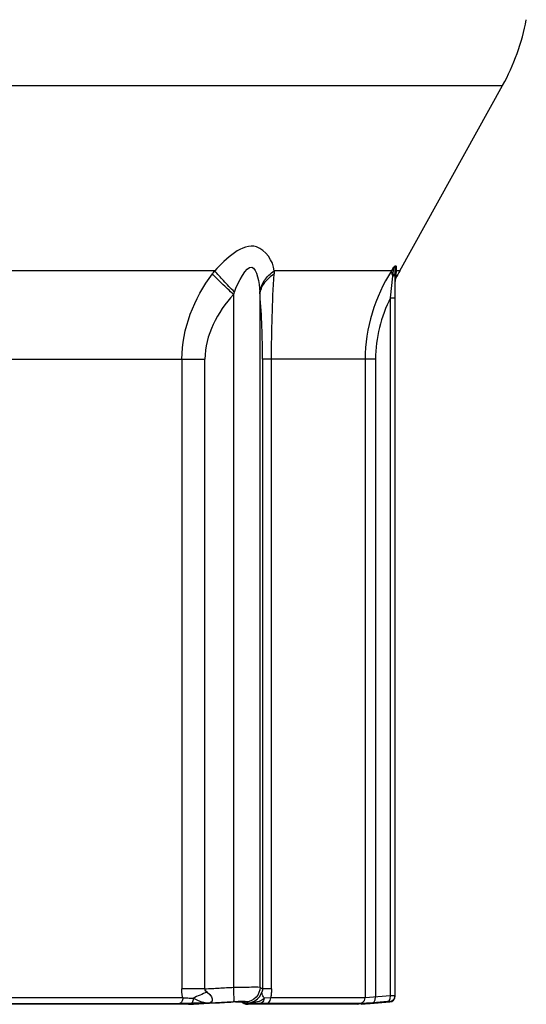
# Paper-space layout 'Sheet' of a CAD drawing. Header units: inches. Extents: x 0.2 to 10.8, y 0.2 to 8.3.
# Tile 371 of 545: x 9.798 to 10.076, y 1.508 to 2.049. Entities that reach past the tile are written whole.
import ezdxf

# ---------------------------------------------------------------- set-up
doc = ezdxf.new("R2010")
doc.units = ezdxf.units.IN
doc.header["$MEASUREMENT"] = 0
doc.layers.get('0').update_dxf_attribs({"lineweight": 5})

psp = doc.layouts.new('Sheet')

# ---------------------------------------------------------------- linework, layer by layer
at = {"color": 0, "linetype": 'ByBlock', "lineweight": -3}
for p, q in [((9.717943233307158, 2.012527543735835), (10.06289759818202, 2.012527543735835)), ((10.00648126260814, 1.910749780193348), (10.06289759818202, 2.012527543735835)), ((9.905015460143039, 1.910749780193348), (9.787459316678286, 1.910749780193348)), ((10.00188404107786, 1.910749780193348), (9.93762067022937, 1.910749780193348)), ((10.00311007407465, 1.912668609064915), (10.00188404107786, 1.910749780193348)), ((10.00274034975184, 1.907835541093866), (10.00291764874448, 1.909535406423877)), ((10.00291764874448, 1.909535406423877), (10.00304176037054, 1.91092002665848)), ((10.00304176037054, 1.91092002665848), (10.00310922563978, 1.911982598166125)), ((10.00310922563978, 1.911982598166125), (10.0031105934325, 1.912669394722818)), ((10.00380539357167, 1.908906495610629), (10.00394323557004, 1.909495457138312)), ((10.00394323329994, 1.51252788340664), (10.00394323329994, 1.911053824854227)), ((10.00417990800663, 1.910136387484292), (10.00446915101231, 1.910749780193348)), ((10.00441143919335, 1.90866354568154), (10.00436011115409, 1.906708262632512)), ((10.00446915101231, 1.910749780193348), (10.00441143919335, 1.90866354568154)), ((10.00448393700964, 1.91299312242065), (10.00446915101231, 1.910749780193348)), ((10.00648126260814, 1.910749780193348), (10.00446915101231, 1.910749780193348)), ((10.00136390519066, 1.895926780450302), (10.00274034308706, 1.90783554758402)), ((9.91527843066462, 1.897797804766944), (9.91527843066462, 1.517387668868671)), ((9.929823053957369, 1.517387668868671), (9.929823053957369, 1.897797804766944)), ((10.00136390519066, 1.512701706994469), (10.00136390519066, 1.895926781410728)), ((10.00136390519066, 1.895926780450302), (10.00394323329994, 1.895926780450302)), ((9.777071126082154, 1.862268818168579), (9.899574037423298, 1.862268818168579)), ((9.886967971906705, 1.862268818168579), (9.886967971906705, 1.516544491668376)), ((9.899574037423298, 1.516544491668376), (9.899574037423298, 1.862268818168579)), ((9.993181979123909, 1.862268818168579), (9.931197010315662, 1.862268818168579)), ((9.931197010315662, 1.862268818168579), (9.931197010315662, 1.516544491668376)), ((9.936132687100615, 1.516544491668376), (9.936132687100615, 1.862268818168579)), ((9.987490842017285, 1.862268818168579), (9.987490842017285, 1.5116527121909)), ((9.993181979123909, 1.862268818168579), (9.993181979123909, 1.512075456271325)), ((9.899574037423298, 1.516544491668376), (9.886967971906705, 1.516544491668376)), ((9.936132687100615, 1.516544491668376), (9.931197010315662, 1.516544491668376)), ((9.781334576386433, 1.508464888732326), (9.885682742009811, 1.508464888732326)), ((9.887477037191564, 1.511652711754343), (9.782012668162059, 1.511652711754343)), ((9.915064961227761, 1.509418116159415), (9.902119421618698, 1.5087204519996)), ((9.918577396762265, 1.509420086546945), (9.913162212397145, 1.509242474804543)), ((9.917768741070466, 1.509537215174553), (9.915064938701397, 1.509418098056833)), ((9.920033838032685, 1.509577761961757), (9.917768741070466, 1.509537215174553)), ((9.918547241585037, 1.509406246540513), (9.918677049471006, 1.509406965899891)), ((9.918805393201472, 1.509424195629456), (9.918577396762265, 1.509420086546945)), ((9.918677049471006, 1.509406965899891), (9.91943893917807, 1.509396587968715)), ((9.91943893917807, 1.509396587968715), (9.919761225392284, 1.509383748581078)), ((9.91975523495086, 1.509387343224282), (9.92051193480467, 1.50893327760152)), ((9.921624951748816, 1.509537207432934), (9.920033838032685, 1.509577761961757)), ((9.92051193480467, 1.50893327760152), (9.921144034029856, 1.508565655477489)), ((9.921404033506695, 1.5092401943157), (9.922073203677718, 1.508830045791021)), ((9.922355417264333, 1.509418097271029), (9.921624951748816, 1.509537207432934)), ((9.922073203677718, 1.508830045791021), (9.922738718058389, 1.508433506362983)), ((9.923503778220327, 1.508720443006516), (9.922355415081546, 1.50941809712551)), ((9.922738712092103, 1.508433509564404), (9.923400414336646, 1.508051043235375)), ((9.925448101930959, 1.508680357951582), (9.923503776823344, 1.508720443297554)), ((9.929605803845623, 1.508552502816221), (9.925448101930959, 1.508680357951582)), ((9.933431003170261, 1.508464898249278), (9.929605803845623, 1.508552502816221)), ((9.935736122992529, 1.511652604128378), (9.932285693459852, 1.511384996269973)), ((9.984638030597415, 1.508464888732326), (9.933431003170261, 1.508464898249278)), ((9.987490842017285, 1.5116527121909), (9.935735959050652, 1.511652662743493)), ((9.988411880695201, 1.50843166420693), (9.9837857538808, 1.508051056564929)), ((9.991632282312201, 1.508887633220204), (9.984638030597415, 1.508464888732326)), ((9.985297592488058, 1.508179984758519), (9.989966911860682, 1.508538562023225)), ((10.00136390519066, 1.512701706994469), (9.987490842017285, 1.511652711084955)), ((9.989633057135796, 1.50851913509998), (9.988693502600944, 1.508453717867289)), ((9.989402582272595, 1.508503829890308), (9.990291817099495, 1.508401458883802)), ((9.990289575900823, 1.508549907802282), (9.989633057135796, 1.50851913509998)), ((9.990289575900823, 1.508549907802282), (9.990291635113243, 1.508417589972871)), ((9.9902918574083, 1.508400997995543), (10.00102213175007, 1.509339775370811)), ((9.999815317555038, 1.509513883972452), (9.991632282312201, 1.508887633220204)), ((10.00101935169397, 1.509588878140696), (9.999815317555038, 1.509513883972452)), ((10.0010253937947, 1.509340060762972), (10.00101935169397, 1.509588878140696)), ((10.00102213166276, 1.509339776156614), (10.00101935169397, 1.509588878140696)), ((10.0030433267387, 1.512758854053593), (10.00136390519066, 1.512701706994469)), ((10.00394323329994, 1.512776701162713), (10.0030433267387, 1.512758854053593)), ((10.00365293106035, 1.511445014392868), (10.00394323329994, 1.512776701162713)), ((9.890565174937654, 1.508051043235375), (9.545321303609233, 1.508051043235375)), ((9.89054221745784, 1.508040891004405), (9.890342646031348, 1.50803582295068)), ((9.89056516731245, 1.508051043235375), (9.890353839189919, 1.508035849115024)), ((9.983785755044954, 1.508051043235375), (9.923133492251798, 1.508035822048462)), ((9.923140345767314, 1.50803583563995), (9.923400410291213, 1.508051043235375)), ((9.92320691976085, 1.508161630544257), (9.923400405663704, 1.508051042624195)), ((9.983459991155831, 1.508035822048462), (9.983743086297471, 1.508047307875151))]:
    psp.add_line(p, q, dxfattribs=at)
for points in [[(10.00188403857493, 1.910749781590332), (10.00191456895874, 1.909898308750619), (10.00220204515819, 1.908919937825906), (10.00274034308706, 1.90783554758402)], [(10.00274034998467, 1.907835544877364), (10.00339819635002, 1.908344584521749), (10.00380539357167, 1.908906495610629)], [(10.00311007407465, 1.912668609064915), (10.00335317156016, 1.912911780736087), (10.00357864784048, 1.913115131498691), (10.00379990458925, 1.913285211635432), (10.00400818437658, 1.913405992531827), (10.00419371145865, 1.913459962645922), (10.00434406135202, 1.91342625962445), (10.00444655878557, 1.913281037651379), (10.00448393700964, 1.91299312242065)], [(10.00311045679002, 1.912668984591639), (10.00324101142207, 1.912686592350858), (10.00336278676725, 1.912666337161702), (10.0034824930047, 1.912609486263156), (10.0035978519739, 1.912508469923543), (10.00370473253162, 1.912357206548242), (10.00379832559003, 1.912148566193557), (10.00387334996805, 1.911872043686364), (10.00392424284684, 1.911512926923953), (10.00394334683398, 1.91105376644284)], [(10.00394323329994, 1.908810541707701), (10.00400284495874, 1.909483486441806), (10.00417990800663, 1.910136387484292)], [(10.00394328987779, 1.911053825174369), (10.00400460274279, 1.911727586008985), (10.00418667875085, 1.912380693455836), (10.00448393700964, 1.91299312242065)], [(9.887477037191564, 1.511652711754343), (9.887195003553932, 1.513273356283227), (9.887024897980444, 1.514910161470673), (9.886967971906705, 1.516544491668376)], [(9.900765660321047, 1.514631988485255), (9.900095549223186, 1.515191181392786), (9.899663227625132, 1.515837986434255), (9.899574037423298, 1.516544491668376)], [(9.900765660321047, 1.514631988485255), (9.902234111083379, 1.513442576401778), (9.903207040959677, 1.51221337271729), (9.903659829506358, 1.511025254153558), (9.90360074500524, 1.509962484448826), (9.903049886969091, 1.50914725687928), (9.902119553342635, 1.508720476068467)], [(9.923504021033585, 1.508720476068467), (9.925385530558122, 1.509146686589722), (9.92703921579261, 1.509960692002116), (9.928403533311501, 1.511023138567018), (9.929472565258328, 1.512212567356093), (9.930276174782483, 1.513442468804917), (9.93084465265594, 1.514631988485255)], [(9.931197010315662, 1.516544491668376), (9.931157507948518, 1.515834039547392), (9.931028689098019, 1.515179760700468), (9.930844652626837, 1.514631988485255)], [(9.890542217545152, 1.508040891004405), (9.913777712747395, 1.509266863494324), (9.915114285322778, 1.509327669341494)], [(9.902119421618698, 1.5087204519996), (9.899685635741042, 1.508915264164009), (9.897445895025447, 1.509449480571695), (9.895346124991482, 1.510369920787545), (9.893206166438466, 1.511384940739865)], [(9.916350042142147, 1.509371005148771), (9.91745412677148, 1.509397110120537), (9.918402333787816, 1.509407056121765), (9.919178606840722, 1.509402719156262)], [(9.921404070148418, 1.50924019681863), (9.920608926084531, 1.509376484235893), (9.918805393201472, 1.509424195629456)], [(9.919766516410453, 1.509387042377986), (9.92014084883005, 1.50936591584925), (9.920201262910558, 1.509360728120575)], [(9.932284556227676, 1.511387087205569), (9.931909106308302, 1.51107044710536), (9.931437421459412, 1.510699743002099), (9.930844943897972, 1.510299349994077), (9.930134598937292, 1.509924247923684), (9.929309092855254, 1.50959144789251), (9.928420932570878, 1.509321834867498), (9.92755190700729, 1.509125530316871), (9.926750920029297, 1.508989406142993), (9.926021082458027, 1.508892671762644), (9.925358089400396, 1.508823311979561), (9.924758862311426, 1.508775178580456), (9.924176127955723, 1.508741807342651), (9.923503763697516, 1.5087204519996)], [(9.929605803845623, 1.508552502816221), (9.930871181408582, 1.509001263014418), (9.93183031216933, 1.510016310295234), (9.932285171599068, 1.511389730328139)], [(9.933431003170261, 1.508464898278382), (9.934598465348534, 1.508979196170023), (9.935433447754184, 1.510133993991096), (9.935735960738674, 1.511652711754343)], [(9.984638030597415, 1.508464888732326), (9.986082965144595, 1.508979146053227), (9.987116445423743, 1.510133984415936), (9.987490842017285, 1.511652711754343)], [(9.991632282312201, 1.508887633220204), (9.99247141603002, 1.509377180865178), (9.993034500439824, 1.510535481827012), (9.993181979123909, 1.512075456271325)], [(9.999815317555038, 1.509513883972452), (10.00065515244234, 1.510001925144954), (10.00121793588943, 1.511160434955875), (10.00136390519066, 1.512701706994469)], [(10.00101935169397, 1.509588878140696), (10.00250010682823, 1.510102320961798), (10.00355943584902, 1.511257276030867), (10.00365293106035, 1.511445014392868)]]:
    psp.add_lwpolyline(points, dxfattribs=at)
for centre, radius, start, end in [((9.957943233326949, 2.070704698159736), 0.12, 330.9999998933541, 349.3969523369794), ((10.09394323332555, 1.862268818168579), 0.1, 150.9999998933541, 153.6156336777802), ((10.00794323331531, 1.904930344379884), 0.004000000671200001, 153.6156336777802, 179.9999128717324), ((9.48499863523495, 1.862805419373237), 0.4461987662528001, 359.9310956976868, 4.49803376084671), ((9.644112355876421, 6.39723051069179), 4.895387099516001, 272.8857120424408, 273.1505564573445), ((9.923133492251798, 1.512035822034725), 0.004000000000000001, 240.1743996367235, 270), ((10.00074323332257, 1.512527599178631), 0.003200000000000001, 274.9999999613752, 0)]:
    psp.add_arc(centre, radius, start, end, dxfattribs=at)
for points, knots in [([(9.93762067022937, 1.910749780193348), (9.937176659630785, 1.916166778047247), (9.92564611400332, 1.932173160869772), (9.911080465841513, 1.917126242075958), (9.905015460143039, 1.910749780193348)], [0, 0, 0, 0, 0.3818071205, 1, 1, 1, 1]), ([(9.903669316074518, 1.909017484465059), (9.90388865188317, 1.909311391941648), (9.904331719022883, 1.909893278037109), (9.904786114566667, 1.910466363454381), (9.905015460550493, 1.910749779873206)], [0, 0, 0, 0, 0.5014634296, 1, 1, 1, 1]), ([(9.91527843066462, 1.897797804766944), (9.913115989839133, 1.899788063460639), (9.909194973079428, 1.903475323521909), (9.905364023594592, 1.907257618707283), (9.903669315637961, 1.909017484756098)], [0, 0, 0, 0, 0.546054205, 1, 1, 1, 1]), ([(9.915780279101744, 1.899114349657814), (9.913744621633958, 1.901167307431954), (9.91008018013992, 1.904976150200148), (9.906548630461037, 1.908911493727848), (9.905015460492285, 1.910749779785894)], [0, 0, 0, 0, 0.5470583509, 1, 1, 1, 1]), ([(9.91578027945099, 1.899114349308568), (9.917809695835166, 1.90428113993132), (9.92610990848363, 1.921562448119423), (9.9295467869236, 1.903894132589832), (9.929771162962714, 1.899114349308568)], [0, 0, 0, 0, 0.5370551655, 1, 1, 1, 1]), ([(9.929771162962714, 1.899114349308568), (9.93003401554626, 1.901335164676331), (9.931950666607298, 1.905950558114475), (9.935528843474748, 1.909295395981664), (9.93762067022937, 1.910749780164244)], [0, 0, 0, 0, 0.4674520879, 1, 1, 1, 1]), ([(9.929823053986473, 1.89779780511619), (9.930027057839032, 1.89994391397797), (9.931893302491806, 1.904461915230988), (9.935453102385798, 1.907637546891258), (9.937532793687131, 1.909017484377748)], [0, 0, 0, 0, 0.4634449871, 1, 1, 1, 1]), ([(9.937620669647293, 1.910749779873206), (9.937609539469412, 1.910464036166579), (9.93758335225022, 1.909886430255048), (9.937550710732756, 1.90930915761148), (9.937532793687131, 1.909017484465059)], [0, 0, 0, 0, 0.4945842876, 1, 1, 1, 1]), ([(9.915780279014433, 1.899114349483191), (9.915694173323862, 1.898897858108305), (9.915523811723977, 1.898460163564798), (9.915359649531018, 1.898020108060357), (9.915278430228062, 1.897797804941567)], [0, 0, 0, 0, 0.4960727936, 1, 1, 1, 1]), ([(9.929823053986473, 1.897797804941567), (9.92981596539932, 1.898019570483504), (9.9298004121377, 1.898458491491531), (9.929781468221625, 1.89889728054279), (9.929771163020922, 1.899114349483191)], [0, 0, 0, 0, 0.5051974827, 1, 1, 1, 1]), ([(9.900765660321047, 1.514631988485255), (9.899469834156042, 1.514145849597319), (9.89692316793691, 1.513123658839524), (9.89442719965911, 1.511982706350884), (9.89320662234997, 1.511384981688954)], [0, 0, 0, 0, 0.504545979, 1, 1, 1, 1]), ([(9.899574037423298, 1.51654449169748), (9.902191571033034, 1.516680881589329), (9.907426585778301, 1.516957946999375), (9.912661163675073, 1.517243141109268), (9.91527843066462, 1.517387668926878)], [0, 0, 0, 0, 0.4999837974, 1, 1, 1, 1]), ([(9.91527843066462, 1.517387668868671), (9.915377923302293, 1.515572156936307), (9.915035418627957, 1.51321968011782), (9.915721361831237, 1.509951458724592), (9.915065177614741, 1.509418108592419)], [0, 0, 0, 0, 0.6825629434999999, 1, 1, 1, 1]), ([(9.915278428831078, 1.517387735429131), (9.918583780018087, 1.517478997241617), (9.92335960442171, 1.517236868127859), (9.928351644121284, 1.517852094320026), (9.92982305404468, 1.517387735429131)], [0, 0, 0, 0, 0.6818380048, 1, 1, 1, 1]), ([(9.929823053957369, 1.517387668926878), (9.929813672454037, 1.515430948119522), (9.928245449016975, 1.511381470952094), (9.92430526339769, 1.509550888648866), (9.922355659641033, 1.50941812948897)], [0, 0, 0, 0, 0.5003355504, 1, 1, 1, 1]), ([(9.929823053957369, 1.517387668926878), (9.930051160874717, 1.517243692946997), (9.93050730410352, 1.516959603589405), (9.930967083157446, 1.516681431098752), (9.931197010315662, 1.51654449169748)], [0, 0, 0, 0, 0.5019790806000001, 1, 1, 1, 1]), ([(9.932285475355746, 1.511384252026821), (9.931864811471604, 1.5119046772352), (9.931188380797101, 1.512909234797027), (9.93085176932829, 1.514101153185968), (9.930844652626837, 1.514631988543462)], [0, 0, 0, 0, 0.5576203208, 1, 1, 1, 1]), ([(9.936132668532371, 1.516544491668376), (9.936132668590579, 1.515718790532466), (9.936065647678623, 1.514080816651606), (9.935866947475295, 1.512453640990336), (9.935736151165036, 1.511652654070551)], [0, 0, 0, 0, 0.5043075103, 1, 1, 1, 1]), ([(9.887477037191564, 1.511652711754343), (9.887477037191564, 1.510911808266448), (9.887270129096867, 1.509610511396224), (9.88622353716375, 1.508541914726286), (9.885682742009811, 1.508464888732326)], [0, 0, 0, 0, 0.5756125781, 1, 1, 1, 1]), ([(9.88764996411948, 1.508474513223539), (9.887318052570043, 1.508471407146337), (9.886662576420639, 1.508466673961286), (9.886007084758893, 1.508464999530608), (9.885683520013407, 1.508464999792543)], [0, 0, 0, 0, 0.506377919, 1, 1, 1, 1]), ([(9.88747703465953, 1.511652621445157), (9.888393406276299, 1.511611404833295), (9.890303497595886, 1.511530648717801), (9.892213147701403, 1.511439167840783), (9.893206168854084, 1.511384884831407)], [0, 0, 0, 0, 0.4798081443, 1, 1, 1, 1]), ([(9.89206469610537, 1.508552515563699), (9.891312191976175, 1.50853372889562), (9.889840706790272, 1.508501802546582), (9.888369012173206, 1.508481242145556), (9.88764996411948, 1.508474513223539)], [0, 0, 0, 0, 0.5114345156, 1, 1, 1, 1]), ([(9.902119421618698, 1.5087204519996), (9.900486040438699, 1.508699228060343), (9.89713410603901, 1.508655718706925), (9.893782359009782, 1.508595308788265), (9.892064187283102, 1.508552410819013)], [0, 0, 0, 0, 0.4872938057, 1, 1, 1, 1]), ([(9.893206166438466, 1.511384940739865), (9.89318940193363, 1.51072891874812), (9.893084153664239, 1.50973065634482), (9.892454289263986, 1.508632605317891), (9.892064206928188, 1.508552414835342)], [0, 0, 0, 0, 0.6223340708, 1, 1, 1, 1]), ([(9.921403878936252, 1.509240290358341), (9.921199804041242, 1.509226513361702), (9.920784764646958, 1.509231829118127), (9.92037535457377, 1.50929996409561), (9.9201727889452, 1.509350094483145)], [0, 0, 0, 0, 0.4949940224, 1, 1, 1, 1]), ([(9.922271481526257, 1.508132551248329), (9.922074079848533, 1.508175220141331), (9.921685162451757, 1.508290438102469), (9.921319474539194, 1.508465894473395), (9.92114452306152, 1.508566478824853)], [0, 0, 0, 0, 0.5001926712, 1, 1, 1, 1]), ([(9.923400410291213, 1.508051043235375), (9.92321361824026, 1.508037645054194), (9.922833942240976, 1.508038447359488), (9.922458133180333, 1.508092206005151), (9.922271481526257, 1.508132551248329)], [0, 0, 0, 0, 0.4951216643, 1, 1, 1, 1])]:
    psp.add_open_spline(points, degree=3, knots=knots, dxfattribs=at)
for points in [[(9.886967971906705, 1.862268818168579), (9.886929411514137, 1.87881625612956), (9.893750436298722, 1.895772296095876), (9.903669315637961, 1.909017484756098)], [(9.936132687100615, 1.862268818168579), (9.93618416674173, 1.877858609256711), (9.93659702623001, 1.893455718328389), (9.937532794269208, 1.909017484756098)], [(10.00188404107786, 1.910749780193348), (9.992931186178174, 1.896466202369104), (9.98749182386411, 1.879126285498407), (9.987490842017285, 1.862268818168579)], [(9.91527843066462, 1.897797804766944), (9.906545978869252, 1.888237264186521), (9.899574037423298, 1.875217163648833), (9.899574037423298, 1.862268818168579)], [(10.00136390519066, 1.895926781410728), (9.996193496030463, 1.885603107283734), (9.993182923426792, 1.873814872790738), (9.993181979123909, 1.862268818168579)]]:
    psp.add_open_spline(points, degree=3, dxfattribs=at)

doc.saveas('drawing.dxf')
